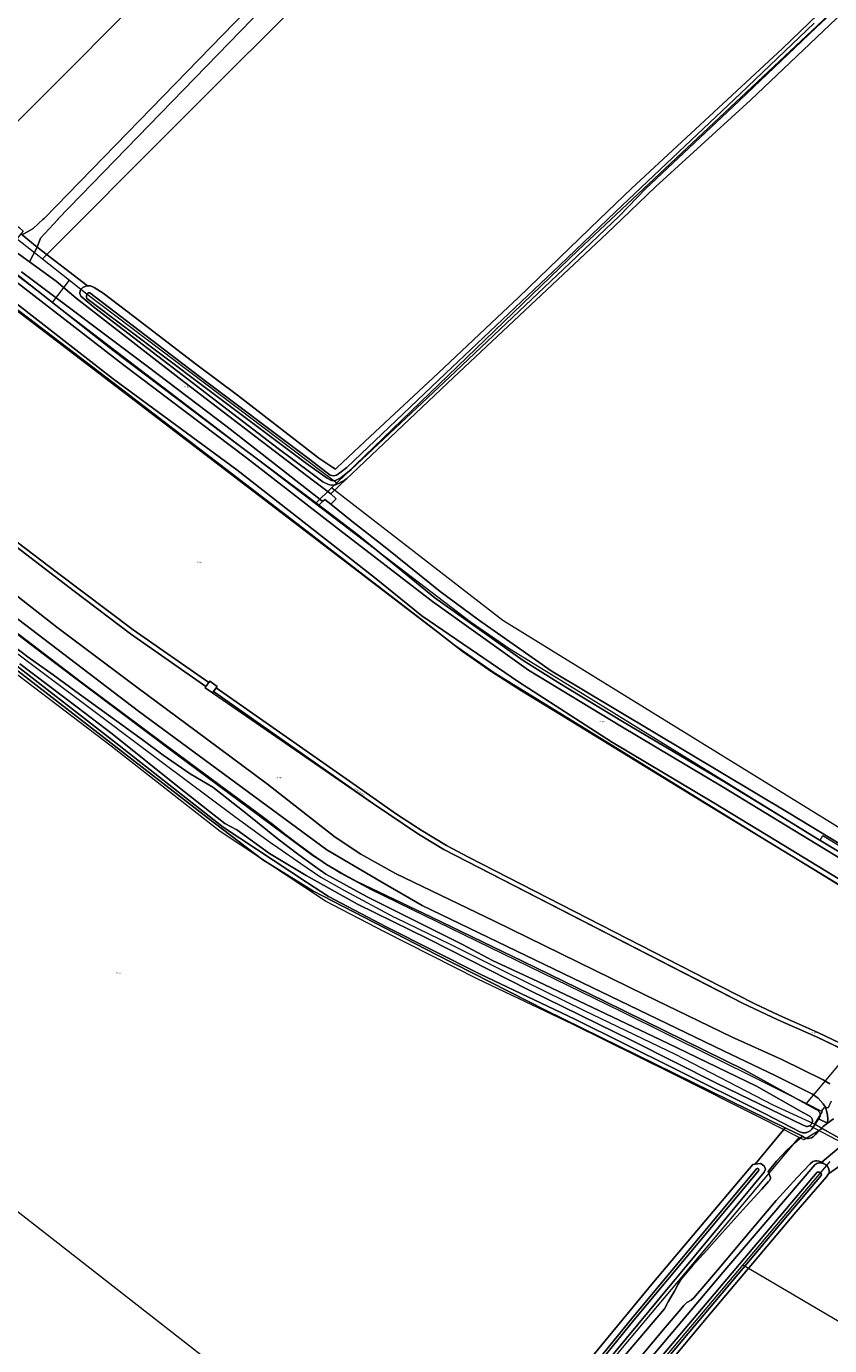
# Model space of a CAD drawing. Header units: metres. Extents: x 250001 to 257773, y 598992 to 609118.
# Tile 416 of 656: x 253018 to 253239, y 603689 to 604053. Entities that reach past the tile are written whole.
import ezdxf
from ezdxf.enums import TextEntityAlignment as Align
from ezdxf.lldxf.tags import DXFTag

# ---------------------------------------------------------------- set-up
doc = ezdxf.new("R2010")
doc.units = ezdxf.units.M
for name, color, linetype, lineweight in [('B-WE-GR-BOUWLAND-GV', 252, 'Continuous', 13), ('B-WE-GR-GRAS-GV', 252, 'Continuous', 13), ('B-WE-GR-GROENVOORZIENING-GV', 252, 'Continuous', 18), ('B-WE-KG-GRENS_PERCEEL-G', 150, 'KG-PERCEEL', 18), ('B-WE-KG-GRENS_PERCEEL-S', 150, 'Continuous', 25), ('B-WE-KW-KUNSTWERK_DUIKER-G', 252, 'Continuous', 18), ('B-WE-OG-TOPOGRAFIE-T18', 2, 'Continuous', 18), ('B-WE-OG-WATER-GV', 252, 'Continuous', 18), ('B-WE-OG-WATER_SLOOT-GV', 252, 'Continuous', 18), ('B-WE-VH-ONVERHARD-GV', 252, 'Continuous', 18), ('B-WE-VH-VERHARDING_BETON-GV', 252, 'Continuous', 18), ('B-WE-VH-VERHARDING_GESLOTEN-GV', 252, 'Continuous', 18), ('B-WE-VH-VERHARDING_OPEN-GV', 252, 'Continuous', 18), ('X-XX-AL-REFERENTIE-G', 7, 'Continuous', 18)]:
    doc.layers.add(name, color=color, linetype=linetype, lineweight=lineweight)
doc.styles.add('NLCS-ISO', font='NLCS-ISO.ttf')
doc.styles.add('NLCS-ISO-ANNOTATIEF-T18', font='NLCS-ISO.ttf', dxfattribs={"height": 1.8})
doc.styles.get("Standard").update_dxf_attribs({"font": 'NLCS-ISO.ttf'})
tags = doc.linetypes.add('KG-PERCEEL', pattern='A,5.5,-2,["P",Standard,S=1.8,R=0,X=-0.5,Y=-0.9],-2,5.5,-2,[5,NLCS.SHX,S=0.75,R=0,X=0,Y=0],-2', length=19).pattern_tags.tags
tags[6] = DXFTag(74, 10)

# ---------------------------------------------------------------- blocks, each defined once
blk = doc.blocks.new('SKG-PERCEELNUMMER-SO')
at = {"style": 'NLCS-ISO', "oblique": 10, "flags": 1}
blk.add_attdef('GEMEENTECODE', text='', height=1.8, dxfattribs=at).set_placement((0, 2.6), align=Align.MIDDLE_CENTER)
at = {"style": 'NLCS-ISO', "oblique": 10}
blk.add_attdef('SECTIE', text='', height=1.8, dxfattribs=at).set_placement((-0.5, 0), align=Align.MIDDLE_RIGHT)
blk.add_attdef('PERCEELNUMMER', text='', height=1.8, dxfattribs=at).set_placement((0.5, 0), align=Align.MIDDLE_LEFT)
blk = doc.blocks.new('BS2021-132-Xref-KAD-20210617')
at = {"layer": 'B-WE-KG-GRENS_PERCEEL-G', "flags": 128}
for points in [[(252996.873, 604008.546), (253384.645, 604397.781), (253684.111, 604700.428)], [(253712.534, 604507.482), (253701.448, 604099.702), (253286.577, 603804.627), (253149.143, 603889.321), (253101.89, 603925.843)], [(253306.126, 604272.654), (253058.762, 604025.75), (253022.1, 603989.089)], [(253385.47, 604196.006), (253331.708, 604144.835), (253256.886, 604073.173), (253169.942, 603991.5), (253103.36, 603927.261)], [(253024.884, 603977.044), (252932.098, 604047.921), (252929.88, 604046.27), (252926.488, 604042.39)], [(252926.488, 604042.39), (253135.52, 603882.718), (253146.768, 603874.951), (253167.264, 603862.339), (253269.232, 603799.467)], [(253245.788, 603771.43), (253244.54, 603772.09), (253244.29, 603771.67), (253236.09, 603775.64), (253225.3, 603780.4), (253218.66, 603783.55), (253209.1, 603788.4), (253139.71, 603823.99), (253133.6, 603827.21), (253126.58, 603831.45), (253119.49, 603836.06), (253114.15, 603839.78), (253070.06, 603870.7), (253070.3, 603871.05), (253068.24, 603872.54), (253067.98, 603872.17), (253047.15, 603886.72), (253026.27, 603902.43), (253015.17, 603910.87), (252996.2, 603925.73), (252951.67, 603960.89), (252924.98, 603982.07), (252896.19, 604004.74), (252896.51, 604005.1), (252894.52, 604006.64), (252894.2, 604006.32), (252894.04, 604008.21), (252893.69, 604008.51)], [(252996.873, 604008.546), (253008.812, 603999.437), (253021.184, 603989.815), (253022.1, 603989.089)], [(252890.73, 604005.66), (252891.11, 604005.27), (252893.44, 604005.31), (252893.17, 604004.95), (252895.12, 604003.41), (252895.44, 604003.72), (252897.8, 604001.84), (252935.45, 603972.13), (252967.2, 603946.94), (252995.38, 603924.72), (253005.49, 603916.79), (253030.89, 603897.36), (253046.45, 603885.65), (253067.21, 603871.12), (253066.98, 603870.75), (253069.04, 603869.36), (253113.5, 603838.69), (253125.91, 603830.31), (253132.9, 603826.11), (253215.25, 603783.75), (253225.02, 603779.16), (253235.72, 603774.4), (253243.72, 603770.54), (253243.57, 603770.15), (253244.38, 603769.745)], [(253022.1, 603989.089), (253029.566, 603983.174)], [(253024.884, 603977.044), (253029.566, 603983.174)], [(253029.566, 603983.174), (253034.43, 603979.318), (253103.36, 603927.261)], [(253024.884, 603977.044), (253097.482, 603921.589)], [(252919.912, 603954.388), (252922.586, 603956.894), (252927.64, 603952.99), (252944.2, 603939.7), (252963.06, 603925.32), (253000.46, 603896.7), (253025.45, 603877.66), (253059.31, 603852.23), (253096.69, 603824.47), (253104.48, 603819.57), (253112.86, 603815.06), (253181.67, 603781.53), (253219.9, 603762.55), (253232.884, 603755.997)], [(252919.912, 603954.388), (252950.962, 603930.172), (252975.162, 603911.092), (252992.846, 603897.131), (253004.946, 603887.823), (253055.208, 603850.129), (253075.216, 603835.237), (253085.456, 603827.791), (253086.184, 603827.277)], [(253101.89, 603925.843), (253097.482, 603921.589)], [(253103.36, 603927.261), (253101.89, 603925.843)], [(253097.482, 603921.589), (253140.096, 603889.037), (253151.036, 603881.483), (253171.116, 603869.128), (253236.652, 603828.72), (253237.438, 603829.996), (253280.57, 603803.403)], [(253230.896, 603746.618), (253220.822, 603751.808), (253195.866, 603764.304), (253168.328, 603777.954), (253142.23, 603790.317), (253116.482, 603803.351), (253100.238, 603811.814), (253071.12, 603831.064), (253041.1, 603854.6), (252967.952, 603910.142), (252964.738, 603912.737)], [(253135.703, 603632.057), (252879.924, 603831.775)], [(253086.184, 603827.277), (253093.368, 603822.206), (253098.95, 603818.484), (253105.464, 603814.761), (253119.17, 603807.451)], [(253119.17, 603807.451), (253119.426, 603807.315), (253134.784, 603799.869), (253149.676, 603792.423), (253171.546, 603781.719), (253196.678, 603769.62), (253223.668, 603755.659), (253234.838, 603750.54), (253235.114, 603750.384)], [(253232.884, 603755.997), (253244.38, 603769.745)], [(253232.884, 603755.997), (253237.028, 603753.907)], [(253237.028, 603753.907), (253237.22, 603753.81), (253235.114, 603750.384)], [(253237.028, 603753.907), (253237.872, 603754.91), (253238.951, 603754.953)], [(253238.951, 603754.953), (253239.862, 603756.797)], [(253235.114, 603750.384), (253237.346, 603749.12)], [(253135.703, 603632.057), (253182.15, 603688.67), (253230.896, 603746.618)], [(253237.346, 603749.12), (253232.15, 603745.973), (253230.896, 603746.618)], [(253237.346, 603749.12), (253243.946, 603745.384)], [(253239.389, 603739.988), (253215.34, 603711.511)], [(253215.34, 603711.511), (253166.042, 603653.137), (253121.734, 603600.633), (253115.332, 603593.205), (253053.608, 603519.443), (253036.448, 603498.697), (253018.262, 603476.927), (253012.28, 603469.96), (252948.1, 603393.43), (252900.41, 603336.6), (252885.67, 603319.12), (252879.5, 603311.31), (252876.8, 603308.67), (252875.8, 603306.93), (252874.6, 603303.81), (252873.87, 603300.64), (252873.94, 603297.44), (252878.322, 603280.954)], [(253215.34, 603711.511), (253360.25, 603626.323)]]:
    blk.add_lwpolyline(points, dxfattribs=at)
at = {"layer": 'B-WE-KG-GRENS_PERCEEL-S', "xscale": 0.2, "yscale": 0.2, "zscale": 0.2}
for p, values in [((253061.795, 603953.715), {'PERCEELNUMMER': '113', 'SECTIE': 'M'}), ((253065.191, 603905.338), {'PERCEELNUMMER': '114', 'SECTIE': 'M'}), ((253176.265, 603861.355), {'PERCEELNUMMER': '126', 'SECTIE': 'M'}), ((253046.585, 603853.395), {'PERCEELNUMMER': '95', 'SECTIE': 'M'}), ((253087.214, 603845.943), {'PERCEELNUMMER': '116', 'SECTIE': 'M'}), ((253042.954, 603792.047), {'PERCEELNUMMER': '551', 'SECTIE': 'M'}), ((253234.755, 603775.465), {'PERCEELNUMMER': '127', 'SECTIE': 'M'})]:
    blk.add_blockref('SKG-PERCEELNUMMER-SO', p, dxfattribs=at).add_auto_attribs(values)
blk = doc.blocks.new('BS2021-132-Xref-BGT-GRIJS-20210617-aangepast')
at = {"layer": 'B-WE-GR-BOUWLAND-GV', "flags": 128}
for points in [[(253182.88, 604309.38), (253089.13, 604212.2), (253048.59, 604170.35), (253002.01, 604122.53), (253000, 604120.54), (252970.89, 604091.9), (252939.276, 604059.438), (252938.121, 604059.108), (252936.5, 604059.626), (252935.716, 604058.491), (252943.163, 604052.899), (252944.934, 604051.532), (252953.572, 604044.7), (252979.57, 604025.51), (253000, 604009.74), (253012.63, 604000), (253015.67, 603997.68), (253016.815, 603996.697), (253016.17, 603995.917), (253016.523, 603995.648), (253019.6, 603997.406), (253022.355, 604000), (253022.588, 604000.219), (253295.137, 604280.502)], [(253297.422, 604279.008), (253026.411, 604000), (253026.367, 603999.955), (253021.621, 603994.769), (253020.624, 603992.258), (253034.596, 603981.63), (253035.35, 603981.63), (253036.38, 603981.19), (253038.87, 603979.63), (253047.35, 603973.17), (253064.7, 603959.82), (253075.98, 603951.49), (253098.35, 603934.03), (253101.94, 603931.68), (253102.96, 603931.08), (253103.4, 603931.47), (253112.55, 603940.02), (253131.29, 603957.5), (253149.15, 603974.32), (253153.45, 603978.41), (253175.83, 604000), (253184.65, 604008.51), (253226.31, 604047.11), (253282.69, 604101.42)], [(253264.82, 604077.89), (253217.46, 604032.86), (253191.3, 604008.95), (253181.96, 604000), (253177.89, 603996.11), (253135.52, 603956.33), (253109.38, 603931.56), (253107.31, 603929.59), (253106.12, 603928.45), (253101.705, 603924.278), (253103.132, 603922.878), (253101.687, 603921.374), (253107.445, 603916.733), (253117.111, 603909.137), (253131.833, 603897.309), (253142.404, 603889.484), (253162.447, 603875.367), (253228.153, 603836.153), (253287.246, 603800.234), (253341.312, 603837.419), (253371.753, 603859.495), (253499.331, 603951.75)]]:
    blk.add_lwpolyline(points, dxfattribs=at)
at = {"layer": 'B-WE-GR-GRAS-GV', "flags": 128}
for points in [[(253015.17, 603910.87), (253026.27, 603902.43), (253047.15, 603886.72), (253067.992, 603872.162), (253068.27, 603872.55), (253070.3, 603871.05), (253070.046, 603870.71), (253114.15, 603839.78), (253119.49, 603836.06), (253126.58, 603831.45), (253133.6, 603827.21), (253139.71, 603823.99), (253209.1, 603788.4), (253218.66, 603783.55), (253225.3, 603780.4), (253236.09, 603775.64), (253244.322, 603771.654)], [(253269.47, 603799.61), (253205.05, 603838.78), (253163.17, 603864.49), (253154.25, 603869.92), (253146.12, 603875.15), (253137.91, 603880.85), (253130.34, 603886.67), (253110.89, 603901.74), (253095.04, 603913.89), (253043.13, 603953.71), (253000, 603986.6)], [(253000, 603907.89), (253026.106, 603887.462), (253048.199, 603870.925), (253067.381, 603856.637), (253084.182, 603844.135), (253102.843, 603829.495), (253109.97, 603824.787), (253119.543, 603819.517), (253146.883, 603806.37), (253188.344, 603786.014), (253212.262, 603774.429), (253226.143, 603768.186), (253237.5, 603762.582), (253239.39, 603761.471)], [(253243.756, 603770.523), (253235.72, 603774.4), (253225.02, 603779.16), (253215.25, 603783.75), (253208.52, 603787.21), (253132.9, 603826.11), (253125.91, 603830.31), (253113.5, 603838.69), (253069.274, 603869.674), (253069.04, 603869.36), (253066.98, 603870.75), (253067.233, 603871.104), (253046.45, 603885.65), (253030.89, 603897.36), (253005.49, 603916.79)], [(253002.64, 603895.16), (253017.95, 603883.72), (253028.83, 603875.31), (253032.82, 603872.32), (253055.62, 603855.29), (253070.81, 603844.05), (253081.62, 603836.04), (253085.36, 603833.25), (253089.38, 603830.1), (253092.74, 603827.51), (253096.64, 603824.6), (253100.51, 603821.93), (253104.46, 603819.65), (253108.84, 603817.29), (253129.42, 603807.4), (253154.78, 603795.24), (253177.21, 603784.24), (253215.72, 603765.31), (253235.585, 603754.412), (253235.735, 603754.356), (253235.878, 603754.286), (253236.014, 603754.201), (253236.141, 603754.103), (253236.257, 603753.994), (253236.362, 603753.872), (253236.454, 603753.742), (253236.532, 603753.602), (253236.597, 603753.456), (253236.646, 603753.304), (253236.68, 603753.147), (253236.698, 603752.988), (253236.7, 603752.828), (253236.686, 603752.669), (253236.657, 603752.512), (253236.611, 603752.358), (253236.551, 603752.21), (253236.476, 603752.069), (253236.388, 603751.935), (253236.286, 603751.812), (253236.251, 603751.774), (253238.673, 603750.615), (253238.769, 603751.948), (253238.626, 603753.335), (253238.13, 603755.048), (253237.535, 603755.983), (253236.123, 603757.48), (253234.614, 603758.597), (253224.255, 603763.801), (253210.043, 603770.52), (253126.877, 603810.635), (253115.77, 603817.081), (253100.597, 603826.006), (253048.633, 603864.286), (253000, 603901.339)], [(253158.363, 603667.513), (253190.749, 603706.724), (253218.141, 603739.174), (253218.488, 603739.295), (253218.765, 603739.322), (253220.012, 603740.823), (253227.056, 603749.301), (253160.873, 603781.808), (253130.786, 603797.099), (253096.764, 603814.732), (253082.966, 603823.231), (253067.596, 603834.916), (253011.742, 603878.147)], [(253331.617, 603686.94), (253261.819, 603727.841), (253245.792, 603736.912), (253242.384, 603739.042), (253239.012, 603736.644), (253238.43, 603735.823), (253229.947, 603726.067), (253205.275, 603696.708), (253187.47, 603675.372)]]:
    blk.add_lwpolyline(points, dxfattribs=at)
at = {"layer": 'B-WE-GR-GROENVOORZIENING-GV', "flags": 128}
for points in [[(253287.246, 603800.234), (253228.153, 603836.153), (253162.447, 603875.367), (253142.404, 603889.484), (253131.833, 603897.309), (253117.111, 603909.137), (253107.445, 603916.733), (253101.687, 603921.374), (253100.038, 603922.703), (253099.432, 603922.13), (253098.361, 603921.118), (253101.347, 603918.882), (253109.112, 603912.938), (253130.375, 603895.508), (253154.708, 603878.224), (253164.848, 603871.863), (253182.131, 603861.441), (253209.683, 603845.116), (253226.829, 603834.635), (253234.991, 603829.645), (253253.124, 603818.758)], [(253000, 603996.6), (253041.547, 603963.897), (253072.37, 603940.584), (253098.264, 603921.191), (253098.361, 603921.118), (253099.432, 603922.13), (253099.178, 603922.324), (253097.9, 603923.3), (253087.8, 603931.23), (253073.09, 603942.71), (253051.04, 603959.45), (253016.33, 603985.52)], [(253011.742, 603878.147), (253067.596, 603834.916), (253082.966, 603823.231), (253096.764, 603814.732), (253130.786, 603797.099), (253160.873, 603781.808), (253227.056, 603749.301), (253231.831, 603747.013), (253232.17, 603746.789), (253232.573, 603746.557), (253233.028, 603746.419), (253233.467, 603746.418), (253233.862, 603746.463), (253234.302, 603746.568), (253234.788, 603746.81), (253235.365, 603747.453), (253236.052, 603748.175), (253236.829, 603749.027), (253237.088, 603749.266), (253237.553, 603749.697), (253238.673, 603750.615), (253236.251, 603751.774), (253235.489, 603750.627), (253235.269, 603750.296), (253234.394, 603748.981), (253234.38, 603748.964), (253234.238, 603748.807), (253234.085, 603748.661), (253233.921, 603748.527), (253233.748, 603748.405), (253233.566, 603748.298), (253233.376, 603748.204), (253233.18, 603748.125), (253232.978, 603748.061), (253232.772, 603748.012), (253232.563, 603747.979), (253232.352, 603747.962), (253232.141, 603747.961), (253231.93, 603747.976), (253231.72, 603748.007), (253231.514, 603748.054), (253231.312, 603748.116), (253231.115, 603748.193), (253221.475, 603753.158), (253196.433, 603765.697), (253168.988, 603779.302), (253142.863, 603791.677), (253117.147, 603804.695), (253100.999, 603813.108), (253094.988, 603817.082), (253071.994, 603832.284), (253042.003, 603855.798), (253011.808, 603879.225)], [(253179.049, 603682.062), (253193.718, 603699.394), (253194.882, 603701.474), (253196.475, 603704.305), (253197.532, 603706.233), (253198.16, 603707.288), (253198.727, 603707.992), (253201.466, 603711.236), (253205.388, 603715.565), (253209.691, 603720.349), (253213.005, 603724.059), (253216.304, 603727.737), (253220.606, 603732.446), (253222.446, 603734.52), (253222.796, 603734.928), (253222.902, 603735.141), (253222.948, 603735.368), (253222.964, 603735.626), (253222.813, 603736.051), (253222.33, 603737.296), (253224.657, 603740.082), (253227.53, 603743.185), (253229.567, 603745.107), (253231.831, 603747.013), (253227.056, 603749.301), (253220.012, 603740.823), (253218.765, 603739.322), (253220.231, 603739.465), (253221.258, 603738.825), (253221.635, 603737.885), (253221.282, 603737.081), (253177.039, 603683.772)], [(253378.336, 603661.918), (253268.137, 603727.161), (253249.07, 603737.79), (253244.995, 603740.462), (253244.802, 603740.589), (253243.688, 603741.356), (253242.912, 603741.968), (253242.368, 603742.588), (253242.049, 603743.258), (253241.819, 603743.838), (253237.124, 603739.858), (253237.648, 603739.464), (253238.165, 603739.204), (253238.629, 603738.815), (253239.015, 603738.169), (253239.195, 603737.509), (253239.207, 603736.992), (253239.012, 603736.644), (253242.384, 603739.042), (253245.792, 603736.912), (253261.819, 603727.841), (253331.617, 603686.94)], [(253146.84, 603634.72), (253210.93, 603710.74), (253235.215, 603739.08), (253235.801, 603739.48), (253236.279, 603739.621), (253236.719, 603739.659), (253237.132, 603739.607), (253237.648, 603739.464), (253237.124, 603739.858), (253236.711, 603740.015), (253236.336, 603740.118), (253235.866, 603740.195), (253235.42, 603740.207), (253235.047, 603740.151), (253234.698, 603740.015), (253233.908, 603739.395), (253230.351, 603735.656), (253224.528, 603729.282), (253215.086, 603718.093), (253208.334, 603710.099), (253204.001, 603704.951), (253202.845, 603703.603), (253201.872, 603702.407), (253201.097, 603701.817), (253199.928, 603701.092), (253199.122, 603700.35), (253198.241, 603699.336), (253193.938, 603694.248), (253184.48, 603682.953)]]:
    blk.add_lwpolyline(points, dxfattribs=at)
blk.add_lwpolyline([(253034.596, 603981.63), (253020.624, 603992.258), (253018.57, 603988.218), (253025.904, 603982.874), (253031.42, 603978.24), (253059.85, 603956.12), (253080.99, 603939.98), (253096.89, 603927.82), (253101.705, 603924.278), (253106.12, 603928.45), (253105.36, 603927.94), (253104.61, 603927.54), (253103.78, 603927.11), (253102.94, 603926.76), (253101.87, 603926.65), (253101, 603926.77), (253099.46, 603927.57), (253096.15, 603930), (253087.19, 603936.74), (253070.59, 603949.46), (253064.95, 603953.72), (253036.19, 603975.8), (253032.67, 603978.78), (253032.45, 603979.5), (253032.54, 603980.37), (253033.25, 603981.16), (253034.4, 603981.63)], close=True, dxfattribs=at)
at = {"layer": 'B-WE-KW-KUNSTWERK_DUIKER-G', "flags": 128}
blk.add_lwpolyline([(253233.786, 603749.937), (253244.591, 603744.256)], dxfattribs=at)
at = {"layer": 'B-WE-OG-WATER-GV', "flags": 128}
for points in [[(253235.029, 604054.041), (253214.673, 604034.693), (253192.578, 604013.674), (253180.245, 604002.013), (253164.776, 603987.182), (253133.361, 603957.467), (253106.08, 603931.458), (253103.829, 603929.716), (253103.231, 603929.346), (253102.493, 603929.241), (253101.969, 603929.256), (253101.512, 603929.363), (253095.934, 603933.743), (253067.51, 603955.065), (253035.209, 603979.7), (253034.982, 603979.706), (253034.755, 603979.672), (253034.521, 603979.504), (253034.329, 603979.253), (253034.262, 603978.902), (253034.289, 603978.49), (253034.408, 603978.132), (253066.607, 603953.867), (253095.01, 603932.56), (253100.7, 603928.552), (253101.891, 603927.882), (253102.801, 603927.859), (253104.491, 603928.632), (253107.285, 603930.946), (253134.395, 603956.381), (253165.81, 603986.096), (253181.283, 604000.931), (253188.547, 604008.384), (253212.619, 604031.029), (253235.513, 604052.813), (253264.004, 604079.662)], [(253003.356, 603985.642), (253041.687, 603955.852), (253075.719, 603930.837), (253113.774, 603901.172), (253126.76, 603890.542), (253153.471, 603872.33), (253179.153, 603855.843), (253207.347, 603838.983), (253226.616, 603827.28), (253249.209, 603813.545)], [(253251.806, 603817.818), (253229.212, 603831.553), (253209.928, 603843.266), (253181.73, 603860.128), (253156.218, 603875.55), (253129.741, 603894.556), (253102.991, 603915.107), (253078.449, 603934.21), (253044.564, 603959.71), (253008.294, 603987.815)], [(253015.901, 603877.369), (253031.734, 603865.418), (253041.325, 603858.019), (253059.462, 603843.457), (253068.218, 603836.598), (253072.422, 603833.275), (253074.042, 603832.438), (253075.71, 603831.567), (253084.792, 603825.031), (253094.839, 603818.919), (253109.056, 603811.048), (253128.532, 603801.434), (253156.361, 603787.283), (253184.767, 603773.431), (253208.275, 603761.547), (253231.994, 603750.101), (253232.748, 603749.749), (253232.876, 603749.728), (253233.031, 603749.717), (253233.186, 603749.722), (253233.34, 603749.743), (253233.491, 603749.78), (253233.638, 603749.832), (253233.778, 603749.899), (253233.911, 603749.98), (253234.035, 603750.074), (253234.148, 603750.181), (253234.25, 603750.298), (253234.339, 603750.426), (253234.415, 603750.561), (253234.477, 603750.704), (253234.523, 603750.852), (253234.554, 603751.005), (253234.569, 603751.16), (253234.568, 603751.315), (253234.551, 603751.47), (253234.519, 603751.622), (253234.471, 603751.77), (253234.408, 603751.912), (253234.33, 603752.047), (253234.24, 603752.173), (253234.137, 603752.29), (253234.022, 603752.395), (253233.897, 603752.488), (253233.764, 603752.567), (253233.622, 603752.632), (253232.111, 603753.465), (253219.087, 603760.838), (253194.532, 603772.67), (253158.843, 603789.656), (253146.264, 603795.519), (253138.018, 603799.861), (253111.738, 603813.019), (253100.264, 603819.294), (253097.164, 603821.516), (253092.889, 603824.651), (253087.193, 603828.971), (253078.581, 603835.888), (253069.13, 603843.318), (253062.863, 603846.955), (253055.417, 603852.111), (253049.997, 603856.173), (253044.332, 603860.29), (253040.346, 603863.138), (253031.381, 603869.744), (253025.092, 603874.326), (253018.168, 603879.198), (253008.405, 603886.516)]]:
    blk.add_lwpolyline(points, dxfattribs=at)
for points in [[(253236.906, 603737.008), (253236.481, 603737.134), (253235.827, 603737.129), (253180.545, 603671.493), (253121.478, 603600.933), (253120.784, 603600.103), (253120.907, 603599.55), (253121.224, 603599.312), (253121.589, 603599.165), (253122.209, 603599.484), (253122.621, 603599.977), (253181.686, 603670.535), (253236.967, 603736.168), (253237.094, 603736.587)], [(253219.669, 603738.009), (253219.496, 603738.088), (253219.344, 603738.085), (253219.08, 603737.974), (253184.72, 603696.697), (253154.767, 603659.915), (253142.332, 603644.322), (253142.31, 603644.165), (253142.393, 603643.959), (253142.597, 603643.846), (253142.919, 603643.854), (253155.351, 603659.444), (253185.3, 603696.22), (253219.657, 603737.494), (253219.773, 603737.758)]]:
    blk.add_lwpolyline(points, close=True, dxfattribs=at)
at = {"layer": 'B-WE-OG-WATER_SLOOT-GV', "flags": 128}
for points in [[(253282.69, 604101.42), (253226.31, 604047.11), (253184.65, 604008.51), (253175.83, 604000), (253153.45, 603978.41), (253149.15, 603974.32), (253131.29, 603957.5), (253112.55, 603940.02), (253103.4, 603931.47), (253102.96, 603931.08), (253101.94, 603931.68), (253098.35, 603934.03), (253075.98, 603951.49), (253064.7, 603959.82), (253047.35, 603973.17), (253038.87, 603979.63), (253036.38, 603981.19), (253035.35, 603981.63), (253034.4, 603981.63), (253033.25, 603981.16), (253032.54, 603980.37), (253032.45, 603979.5), (253032.67, 603978.78), (253036.19, 603975.8), (253064.95, 603953.72), (253070.59, 603949.46), (253087.19, 603936.74), (253096.15, 603930), (253099.46, 603927.57), (253101, 603926.77), (253101.87, 603926.65), (253102.94, 603926.76), (253103.78, 603927.11), (253104.61, 603927.54), (253105.36, 603927.94), (253106.12, 603928.45), (253107.31, 603929.59), (253109.38, 603931.56), (253135.52, 603956.33), (253177.89, 603996.11), (253181.96, 604000), (253191.3, 604008.95), (253217.46, 604032.86), (253264.82, 604077.89)], [(253264.004, 604079.662), (253235.513, 604052.813), (253212.619, 604031.029), (253188.547, 604008.384), (253181.283, 604000.931), (253165.81, 603986.096), (253134.395, 603956.381), (253107.285, 603930.946), (253104.491, 603928.632), (253102.801, 603927.859), (253101.891, 603927.882), (253100.7, 603928.552), (253095.01, 603932.56), (253066.607, 603953.867), (253034.408, 603978.132), (253034.289, 603978.49), (253034.262, 603978.902), (253034.329, 603979.253), (253034.521, 603979.504), (253034.755, 603979.672), (253034.982, 603979.706), (253035.209, 603979.7), (253067.51, 603955.065), (253095.934, 603933.743), (253101.512, 603929.363), (253101.969, 603929.256), (253102.493, 603929.241), (253103.231, 603929.346), (253103.829, 603929.716), (253106.08, 603931.458), (253133.361, 603957.467), (253164.776, 603987.182), (253180.245, 604002.013), (253192.578, 604013.674), (253214.673, 604034.693), (253235.029, 604054.041)], [(253008.294, 603987.815), (253044.564, 603959.71), (253078.449, 603934.21), (253102.991, 603915.107), (253129.741, 603894.556), (253156.218, 603875.55), (253181.73, 603860.128), (253209.928, 603843.266), (253229.212, 603831.553), (253251.806, 603817.818)], [(253249.209, 603813.545), (253226.616, 603827.28), (253207.347, 603838.983), (253179.153, 603855.843), (253153.471, 603872.33), (253126.76, 603890.542), (253113.774, 603901.172), (253075.719, 603930.837), (253041.687, 603955.852), (253003.356, 603985.642)], [(253000, 603986.6), (253043.13, 603953.71), (253095.04, 603913.89), (253110.89, 603901.74), (253130.34, 603886.67), (253137.91, 603880.85), (253146.12, 603875.15), (253154.25, 603869.92), (253163.17, 603864.49), (253205.05, 603838.78), (253269.47, 603799.61)], [(253253.124, 603818.758), (253234.991, 603829.645), (253226.829, 603834.635), (253209.683, 603845.116), (253182.131, 603861.441), (253164.848, 603871.863), (253154.708, 603878.224), (253130.375, 603895.508), (253109.112, 603912.938), (253101.347, 603918.882), (253098.361, 603921.118), (253098.264, 603921.191), (253072.37, 603940.584), (253041.547, 603963.897), (253000, 603996.6)], [(253011.808, 603879.225), (253042.003, 603855.798), (253071.994, 603832.284), (253094.988, 603817.082), (253100.999, 603813.108), (253117.147, 603804.695), (253142.863, 603791.677), (253168.988, 603779.302), (253196.433, 603765.697), (253221.475, 603753.158), (253231.115, 603748.193), (253231.312, 603748.116), (253231.514, 603748.054), (253231.72, 603748.007), (253231.93, 603747.976), (253232.141, 603747.961), (253232.352, 603747.962), (253232.563, 603747.979), (253232.772, 603748.012), (253232.978, 603748.061), (253233.18, 603748.125), (253233.376, 603748.204), (253233.566, 603748.298), (253233.748, 603748.405), (253233.921, 603748.527), (253234.085, 603748.661), (253234.238, 603748.807), (253234.38, 603748.964), (253234.394, 603748.981), (253235.269, 603750.296), (253235.489, 603750.627), (253236.251, 603751.774), (253236.286, 603751.812), (253236.388, 603751.935), (253236.476, 603752.069), (253236.551, 603752.21), (253236.611, 603752.358), (253236.657, 603752.512), (253236.686, 603752.669), (253236.7, 603752.828), (253236.698, 603752.988), (253236.68, 603753.147), (253236.646, 603753.304), (253236.597, 603753.456), (253236.532, 603753.602), (253236.454, 603753.742), (253236.362, 603753.872), (253236.257, 603753.994), (253236.141, 603754.103), (253236.014, 603754.201), (253235.878, 603754.286), (253235.735, 603754.356), (253235.585, 603754.412), (253215.72, 603765.31), (253177.21, 603784.24), (253154.78, 603795.24), (253129.42, 603807.4), (253108.84, 603817.29), (253104.46, 603819.65), (253100.51, 603821.93), (253096.64, 603824.6), (253092.74, 603827.51), (253089.38, 603830.1), (253085.36, 603833.25), (253081.62, 603836.04), (253070.81, 603844.05), (253055.62, 603855.29), (253032.82, 603872.32), (253028.83, 603875.31), (253017.95, 603883.72), (253002.64, 603895.16)], [(253008.405, 603886.516), (253018.168, 603879.198), (253025.092, 603874.326), (253031.381, 603869.744), (253040.346, 603863.138), (253044.332, 603860.29), (253049.997, 603856.173), (253055.417, 603852.111), (253062.863, 603846.955), (253069.13, 603843.318), (253078.581, 603835.888), (253087.193, 603828.971), (253092.889, 603824.651), (253097.164, 603821.516), (253100.264, 603819.294), (253111.738, 603813.019), (253138.018, 603799.861), (253146.264, 603795.519), (253158.843, 603789.656), (253194.532, 603772.67), (253219.087, 603760.838), (253232.111, 603753.465), (253233.622, 603752.632), (253233.764, 603752.567), (253233.897, 603752.488), (253234.022, 603752.395), (253234.137, 603752.29), (253234.24, 603752.173), (253234.33, 603752.047), (253234.408, 603751.912), (253234.471, 603751.77), (253234.519, 603751.622), (253234.551, 603751.47), (253234.568, 603751.315), (253234.569, 603751.16), (253234.554, 603751.005), (253234.523, 603750.852), (253234.477, 603750.704), (253234.415, 603750.561), (253234.339, 603750.426), (253234.25, 603750.298), (253234.148, 603750.181), (253234.035, 603750.074), (253233.911, 603749.98), (253233.778, 603749.899), (253233.638, 603749.832), (253233.491, 603749.78), (253233.34, 603749.743), (253233.186, 603749.722), (253233.031, 603749.717), (253232.876, 603749.728), (253232.748, 603749.749), (253231.994, 603750.101), (253208.275, 603761.547), (253184.767, 603773.431), (253156.361, 603787.283), (253128.532, 603801.434), (253109.056, 603811.048), (253094.839, 603818.919), (253084.792, 603825.031), (253075.71, 603831.567), (253074.042, 603832.438), (253072.422, 603833.275), (253068.218, 603836.598), (253059.462, 603843.457), (253041.325, 603858.019), (253031.734, 603865.418), (253015.901, 603877.369)], [(253187.47, 603675.372), (253205.275, 603696.708), (253229.947, 603726.067), (253238.43, 603735.823), (253239.012, 603736.644), (253239.207, 603736.992), (253239.195, 603737.509), (253239.015, 603738.169), (253238.629, 603738.815), (253238.165, 603739.204), (253237.648, 603739.464), (253237.132, 603739.607), (253236.719, 603739.659), (253236.279, 603739.621), (253235.801, 603739.48), (253235.215, 603739.08), (253210.93, 603710.74), (253146.84, 603634.72)]]:
    blk.add_lwpolyline(points, dxfattribs=at)
for points in [[(253221.258, 603738.825), (253220.231, 603739.465), (253218.765, 603739.322), (253218.488, 603739.295), (253218.141, 603739.174), (253190.749, 603706.724), (253158.363, 603667.513), (253153.207, 603660.912), (253153.217, 603660.902), (253141.364, 603645.752), (253140.725, 603644.652), (253141.618, 603643.211), (253143.303, 603642.289), (253177.039, 603683.772), (253221.282, 603737.081), (253221.635, 603737.885)], [(253236.481, 603737.134), (253236.906, 603737.008), (253237.094, 603736.587), (253236.967, 603736.168), (253181.686, 603670.535), (253122.621, 603599.977), (253122.209, 603599.484), (253121.589, 603599.165), (253121.224, 603599.312), (253120.907, 603599.55), (253120.784, 603600.103), (253121.478, 603600.933), (253180.545, 603671.493), (253235.827, 603737.129)], [(253142.393, 603643.959), (253142.31, 603644.165), (253142.332, 603644.322), (253154.767, 603659.915), (253184.72, 603696.697), (253219.08, 603737.974), (253219.344, 603738.085), (253219.496, 603738.088), (253219.669, 603738.009), (253219.773, 603737.758), (253219.657, 603737.494), (253185.3, 603696.22), (253155.351, 603659.444), (253142.919, 603643.854), (253142.597, 603643.846)]]:
    blk.add_lwpolyline(points, close=True, dxfattribs=at)
at = {"layer": 'B-WE-VH-ONVERHARD-GV', "flags": 128}
blk.add_lwpolyline([(253297.534, 604279.028), (253295.571, 604280.945), (253295.137, 604280.502), (253022.588, 604000.219), (253022.355, 604000), (253019.6, 603997.406), (253016.523, 603995.648), (253020.624, 603992.258), (253021.621, 603994.769), (253026.367, 603999.955), (253026.411, 604000), (253297.422, 604279.008)], close=True, dxfattribs=at)
for points in [[(253000, 603901.339), (253048.633, 603864.286), (253100.597, 603826.006), (253115.77, 603817.081), (253126.877, 603810.635), (253210.043, 603770.52), (253224.255, 603763.801), (253234.614, 603758.597), (253236.123, 603757.48), (253237.535, 603755.983), (253238.13, 603755.048), (253238.626, 603753.335), (253238.769, 603751.948), (253238.673, 603750.615), (253240.399, 603751.78)], [(253239.39, 603761.471), (253237.5, 603762.582), (253226.143, 603768.186), (253212.262, 603774.429), (253188.344, 603786.014), (253146.883, 603806.37), (253119.543, 603819.517), (253109.97, 603824.787), (253102.843, 603829.495), (253084.182, 603844.135), (253067.381, 603856.637), (253048.199, 603870.925), (253026.106, 603887.462), (253000, 603907.89)]]:
    blk.add_lwpolyline(points, dxfattribs=at)
at = {"layer": 'B-WE-VH-VERHARDING_BETON-GV', "flags": 128}
blk.add_lwpolyline([(253016.33, 603985.52), (253051.04, 603959.45), (253073.09, 603942.71), (253087.8, 603931.23), (253097.9, 603923.3), (253099.178, 603922.324), (253099.432, 603922.13), (253100.038, 603922.703), (253101.687, 603921.374), (253103.132, 603922.878), (253101.705, 603924.278), (253096.89, 603927.82), (253080.99, 603939.98), (253059.85, 603956.12), (253031.42, 603978.24), (253025.904, 603982.874), (253018.57, 603988.218), (253013.184, 603992.142)], dxfattribs=at)
at = {"layer": 'B-WE-VH-VERHARDING_GESLOTEN-GV', "flags": 128}
for points in [[(252898.063, 604003.265), (252896.205, 604004.729), (252895.401, 604003.751), (252897.8, 604001.84), (252900.132, 604000), (252935.45, 603972.13), (252967.2, 603946.94), (252995.38, 603924.72), (253000, 603921.096), (253005.49, 603916.79), (253030.89, 603897.36), (253046.45, 603885.65), (253067.233, 603871.104), (253067.992, 603872.162), (253047.15, 603886.72), (253026.27, 603902.43), (253015.17, 603910.87), (253000, 603922.753), (252996.2, 603925.73), (252951.67, 603960.89), (252924.98, 603982.07), (252902.21, 604000)], [(253114.15, 603839.78), (253070.046, 603870.71), (253069.274, 603869.674), (253113.5, 603838.69), (253125.91, 603830.31), (253132.9, 603826.11), (253208.52, 603787.21), (253215.25, 603783.75), (253225.02, 603779.16), (253235.72, 603774.4), (253243.756, 603770.523), (253244.322, 603771.654), (253236.09, 603775.64), (253225.3, 603780.4), (253218.66, 603783.55), (253209.1, 603788.4), (253139.71, 603823.99), (253133.6, 603827.21), (253126.58, 603831.45), (253119.49, 603836.06)]]:
    blk.add_lwpolyline(points, close=True, dxfattribs=at)
for points in [[(253240.399, 603751.78), (253238.673, 603750.615), (253237.553, 603749.697), (253237.088, 603749.266), (253242.688, 603746.096)], [(253184.48, 603682.953), (253193.938, 603694.248), (253198.241, 603699.336), (253199.122, 603700.35), (253199.928, 603701.092), (253201.097, 603701.817), (253201.872, 603702.407), (253202.845, 603703.603), (253204.001, 603704.951), (253208.334, 603710.099), (253215.086, 603718.093), (253224.528, 603729.282), (253230.351, 603735.656), (253233.908, 603739.395), (253234.698, 603740.015), (253235.047, 603740.151), (253235.42, 603740.207), (253235.866, 603740.195), (253236.336, 603740.118), (253236.711, 603740.015), (253237.124, 603739.858), (253241.819, 603743.838)], [(253242.688, 603746.096), (253237.088, 603749.266), (253236.829, 603749.027), (253236.052, 603748.175), (253235.365, 603747.453), (253234.788, 603746.81), (253234.302, 603746.568), (253233.862, 603746.463), (253233.467, 603746.418), (253233.028, 603746.419), (253232.573, 603746.557), (253232.17, 603746.789), (253231.831, 603747.013), (253229.567, 603745.107), (253227.53, 603743.185), (253224.657, 603740.082), (253222.33, 603737.296), (253222.813, 603736.051), (253222.964, 603735.626), (253222.948, 603735.368), (253222.902, 603735.141), (253222.796, 603734.928), (253222.446, 603734.52), (253220.606, 603732.446), (253216.304, 603727.737), (253213.005, 603724.059), (253209.691, 603720.349), (253205.388, 603715.565), (253201.466, 603711.236), (253198.727, 603707.992), (253198.16, 603707.288), (253197.532, 603706.233), (253196.475, 603704.305), (253194.882, 603701.474), (253193.718, 603699.394), (253179.049, 603682.062)]]:
    blk.add_lwpolyline(points, dxfattribs=at)
at = {"layer": 'B-WE-VH-VERHARDING_OPEN-GV', "flags": 128}
for points in [[(253016.523, 603995.648), (253016.17, 603995.917), (253013.73, 603992.967), (253013.184, 603992.142), (253018.57, 603988.218), (253020.624, 603992.258)], [(253070.3, 603871.05), (253068.27, 603872.55), (253067.992, 603872.162), (253067.233, 603871.104), (253066.98, 603870.75), (253069.04, 603869.36), (253069.274, 603869.674), (253070.046, 603870.71)]]:
    blk.add_lwpolyline(points, close=True, dxfattribs=at)
at = {"layer": 'B-WE-OG-TOPOGRAFIE-T18', "style": 'NLCS-ISO-ANNOTATIEF-T18'}
blk.add_text('Polendijkpad', height=0.36, rotation=325, dxfattribs=at).set_placement((253109.567, 603842.054), align=Align.MIDDLE)

msp = doc.modelspace()

# ---------------------------------------------------------------- block references
at = {"layer": 'X-XX-AL-REFERENTIE-G'}
for name in ['BS2021-132-Xref-BGT-GRIJS-20210617-aangepast', 'BS2021-132-Xref-KAD-20210617']:
    msp.add_blockref(name, (0, 0), dxfattribs=at)

doc.saveas('drawing.dxf')
